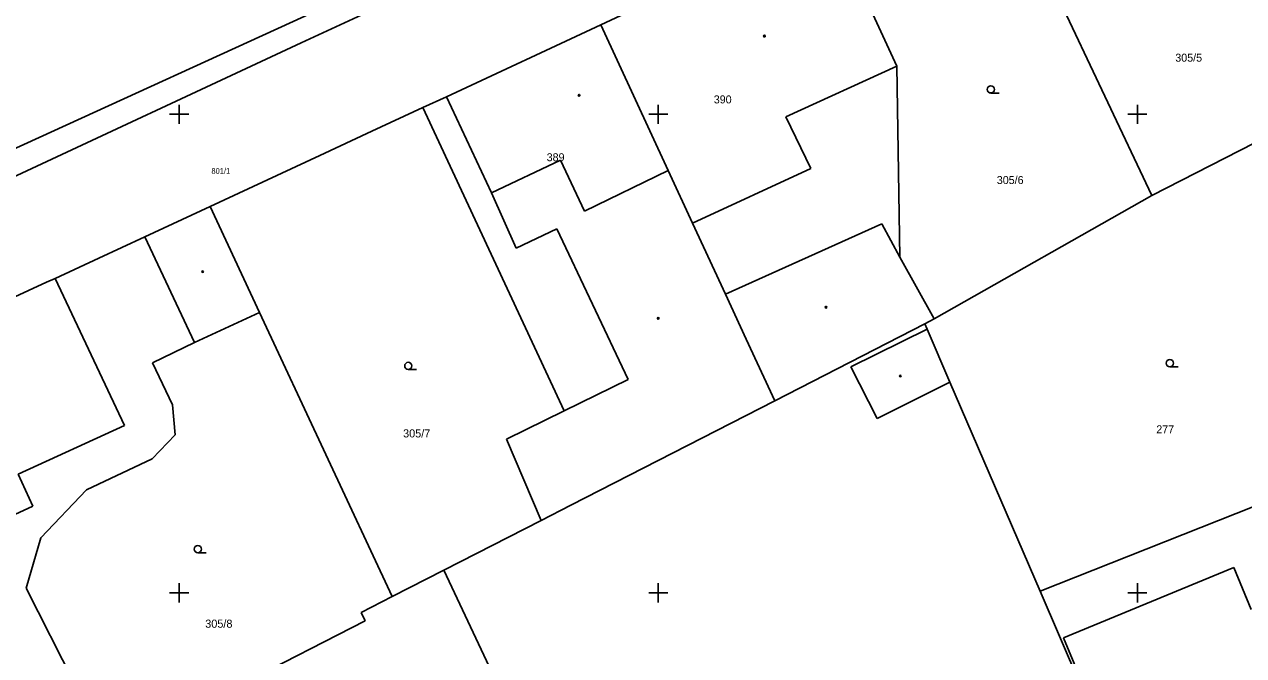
# Model space of a CAD drawing. Extents: x -711081 to -709338, y -1025122 to -1024092.
# Drawn here: x -710558.1 to -710494.5, y -1024803.3 to -1024770.3 of the extents above; entities that cross this region are included whole.
import ezdxf

# ---------------------------------------------------------------- set-up
doc = ezdxf.new("R2010")
doc.units = 0
for name, color, linetype in [('Z_hektometricka_sit', 7, 'Continuous'), ('Z_katastr_cisla_pozemkova', 7, 'Continuous'), ('Z_katastr_cisla_stavebni', 7, 'Continuous'), ('Z_katastr_hranice', 7, 'Continuous'), ('Z_katastr_vnitrni_kresba', 7, 'Continuous'), ('Z_katastr_znacky_budov', 7, 'Continuous'), ('Z_katastr_znacky_kultur', 7, 'Continuous')]:
    doc.layers.add(name, color=color, linetype=linetype)

msp = doc.modelspace()

# ---------------------------------------------------------------- linework, layer by layer
at = {"layer": 'Z_hektometricka_sit'}
for p, q in [((-710550, -1024774.5), (-710550, -1024775.5)), ((-710525, -1024774.5), (-710525, -1024775.5)), ((-710500, -1024774.5), (-710500, -1024775.5)), ((-710550.5, -1024775), (-710549.5, -1024775)), ((-710525.5, -1024775), (-710524.5, -1024775)), ((-710500.5, -1024775), (-710499.5, -1024775)), ((-710550, -1024799.5), (-710550, -1024800.5)), ((-710525, -1024799.5), (-710525, -1024800.5)), ((-710500, -1024799.5), (-710500, -1024800.5)), ((-710550.5, -1024800), (-710549.5, -1024800)), ((-710525.5, -1024800), (-710524.5, -1024800)), ((-710500.5, -1024800), (-710499.5, -1024800))]:
    msp.add_line(p, q, dxfattribs=at)
at = {"layer": 'Z_katastr_hranice'}
for p, q in [((-710490.2, -1024745.5), (-710578.95, -1024786.12)), ((-710492.69, -1024747.63), (-710543.64, -1024771.27)), ((-710507.92, -1024760.86), (-710499.25, -1024779.24)), ((-710516.14, -1024764.74), (-710527.99, -1024770.33)), ((-710512.55, -1024772.48), (-710516.14, -1024764.74)), ((-710527.99, -1024770.33), (-710536.06, -1024774.09)), ((-710524.48, -1024777.94), (-710527.99, -1024770.33)), ((-710543.64, -1024771.27), (-710586.04, -1024791.05)), ((-710512.39, -1024782.46), (-710512.55, -1024772.48)), ((-710536.06, -1024774.09), (-710537.29, -1024774.65)), ((-710537.29, -1024774.65), (-710539.94, -1024775.88)), ((-710537.29, -1024774.65), (-710529.92, -1024790.49)), ((-710539.94, -1024775.88), (-710542.67, -1024777.16)), ((-710493.13, -1024776.11), (-710499.25, -1024779.24)), ((-710542.67, -1024777.16), (-710548.39, -1024779.82)), ((-710523.21, -1024780.68), (-710524.48, -1024777.94)), ((-710499.25, -1024779.24), (-710510.61, -1024785.68)), ((-710548.39, -1024779.82), (-710551.79, -1024781.4)), ((-710545.81, -1024785.35), (-710548.39, -1024779.82)), ((-710521.49, -1024784.4), (-710523.21, -1024780.68)), ((-710551.79, -1024781.4), (-710554.2, -1024782.51)), ((-710554.2, -1024782.51), (-710556.48, -1024783.57)), ((-710510.61, -1024785.68), (-710512.39, -1024782.46)), ((-710556.92, -1024783.77), (-710568.44, -1024789.11)), ((-710556.48, -1024783.57), (-710556.92, -1024783.77)), ((-710520.41, -1024786.74), (-710521.49, -1024784.4)), ((-710549.2, -1024786.93), (-710545.81, -1024785.35)), ((-710545.81, -1024785.35), (-710538.89, -1024800.19)), ((-710511.09, -1024785.95), (-710518.92, -1024789.96)), ((-710511.09, -1024785.95), (-710510.61, -1024785.68)), ((-710510.97, -1024786.23), (-710511.09, -1024785.95)), ((-710509.78, -1024789), (-710510.97, -1024786.23)), ((-710551.39, -1024787.98), (-710549.2, -1024786.93)), ((-710518.92, -1024789.96), (-710520.41, -1024786.74)), ((-710550.35, -1024790.17), (-710551.39, -1024787.98)), ((-710505.07, -1024799.91), (-710509.78, -1024789)), ((-710550.21, -1024791.74), (-710550.35, -1024790.17)), ((-710518.92, -1024789.96), (-710529.57, -1024795.42)), ((-710529.92, -1024790.49), (-710532.92, -1024791.97)), ((-710551.41, -1024792.99), (-710550.21, -1024791.74)), ((-710532.92, -1024791.97), (-710531.11, -1024796.21)), ((-710485.82, -1024792.27), (-710505.07, -1024799.91)), ((-710554.83, -1024794.61), (-710551.41, -1024792.99)), ((-710557.22, -1024797.13), (-710554.83, -1024794.61)), ((-710529.57, -1024795.42), (-710531.11, -1024796.21)), ((-710531.11, -1024796.21), (-710536.19, -1024798.81)), ((-710557.99, -1024799.76), (-710557.22, -1024797.13)), ((-710536.19, -1024798.81), (-710538.89, -1024800.19)), ((-710536.19, -1024798.81), (-710529.59, -1024812.88)), ((-710554.81, -1024806.01), (-710557.99, -1024799.76)), ((-710502.25, -1024806.47), (-710505.07, -1024799.91)), ((-710538.89, -1024800.19), (-710540.51, -1024801.03)), ((-710540.51, -1024801.03), (-710540.29, -1024801.46)), ((-710540.29, -1024801.46), (-710548.47, -1024805.64))]:
    msp.add_line(p, q, dxfattribs=at)
at = {"layer": 'Z_katastr_vnitrni_kresba'}
for p, q in [((-710512.55, -1024772.48), (-710518.35, -1024775.13)), ((-710536.06, -1024774.09), (-710533.7, -1024779.1)), ((-710518.35, -1024775.13), (-710517.04, -1024777.83)), ((-710533.7, -1024779.1), (-710530.1, -1024777.4)), ((-710530.1, -1024777.4), (-710528.85, -1024780.06)), ((-710528.85, -1024780.06), (-710524.48, -1024777.94)), ((-710517.04, -1024777.83), (-710523.21, -1024780.68)), ((-710532.41, -1024781.99), (-710533.7, -1024779.1)), ((-710521.49, -1024784.4), (-710513.34, -1024780.73)), ((-710513.34, -1024780.73), (-710512.39, -1024782.46)), ((-710549.2, -1024786.93), (-710551.79, -1024781.4)), ((-710530.29, -1024780.99), (-710532.41, -1024781.99)), ((-710526.57, -1024788.85), (-710530.29, -1024780.99)), ((-710556.48, -1024783.57), (-710552.86, -1024791.26)), ((-710510.97, -1024786.23), (-710514.96, -1024788.2)), ((-710514.96, -1024788.2), (-710513.58, -1024790.89)), ((-710529.92, -1024790.49), (-710526.57, -1024788.85)), ((-710513.58, -1024790.89), (-710509.78, -1024789)), ((-710552.86, -1024791.26), (-710558.41, -1024793.8)), ((-710558.41, -1024793.8), (-710557.64, -1024795.47)), ((-710557.64, -1024795.47), (-710560.86, -1024796.95)), ((-710503.85, -1024802.35), (-710494.97, -1024798.67)), ((-710494.97, -1024798.67), (-710494.07, -1024800.87)), ((-710499.73, -1024812.31), (-710503.85, -1024802.35))]:
    msp.add_line(p, q, dxfattribs=at)
at = {"layer": 'Z_katastr_znacky_budov'}
for centre in [(-710519.462, -1024770.92), (-710529.132, -1024774.01), (-710548.772, -1024783.22), (-710516.252, -1024785.08), (-710525.002, -1024785.66), (-710512.372, -1024788.67)]:
    msp.add_circle(centre, 0.0437, dxfattribs=at)
at = {"layer": 'Z_katastr_znacky_kultur'}
for p, q in [((-710507.648, -1024773.89), (-710507.211, -1024773.89)), ((-710538.048, -1024788.33), (-710537.611, -1024788.33)), ((-710498.308, -1024788.19), (-710497.871, -1024788.19)), ((-710549.028, -1024797.9), (-710548.591, -1024797.9))]:
    msp.add_line(p, q, dxfattribs=at)
for centre in [(-710507.648, -1024773.702), (-710498.308, -1024788.002), (-710538.048, -1024788.142), (-710549.028, -1024797.712)]:
    msp.add_circle(centre, 0.187, dxfattribs=at)

# ---------------------------------------------------------------- texts
at = {"layer": 'Z_katastr_cisla_pozemkova'}
for s, height, p in [('305/5', 0.4175, (-710498.022, -1024772.255)), ('801/1', 0.2925, (-710548.318, -1024778.105)), ('305/6', 0.4175, (-710507.336, -1024778.645)), ('305/7', 0.425, (-710538.318, -1024791.88)), ('277', 0.4175, (-710499.014, -1024791.664)), ('305/8', 0.425, (-710548.643, -1024801.82))]:
    msp.add_text(s, height=height, dxfattribs=at).set_placement(p)
at = {"layer": 'Z_katastr_cisla_stavebni'}
for s, p in [('390', (-710522.105, -1024774.434)), ('389', (-710530.825, -1024777.455))]:
    msp.add_text(s, height=0.4175, dxfattribs=at).set_placement(p)

doc.saveas('drawing.dxf')
